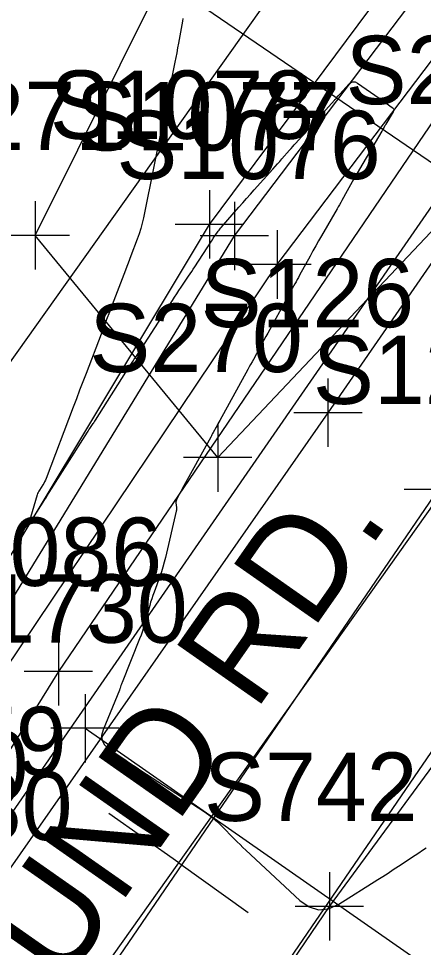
# Model space of a CAD drawing. Extents: x 816928 to 825690, y 436959 to 448212.
# Drawn here: x 819124.4 to 819148.1, y 445403.7 to 445458.1 of the extents above; entities that cross this region are included whole.
import ezdxf

# ---------------------------------------------------------------- set-up
doc = ezdxf.new("R2010")
doc.units = 0
for name, color, linetype in [('SURVEY - CENTERLINE - Preliminary', 7, 'Continuous'), ('SURVEY - CENTERLINE - Preliminary Text', 7, 'Continuous'), ('SURVEY - CONTOURS - Intermediate with optional Text', 7, 'Continuous'), ('SURVEY - DRAINAGE - Area Shapes', 7, 'Continuous'), ('SURVEY - DTM - Breaklines', 7, 'Continuous'), ('SURVEY - DTM - Breaklines - Points - Locators', 7, 'Continuous'), ('SURVEY - DTM - Breaklines - Points - Numbers', 7, 'Continuous'), ('SURVEY - PROPERTY - Parcels', 7, 'Continuous'), ('SURVEY - PROPERTY - ROW Lines', 7, 'Continuous'), ('SURVEY - TRANSPORTATION - Features - Points - Numbers', 7, 'Continuous'), ('SURVEY - TRANSPORTATION - Roads', 7, 'Continuous'), ('SURVEY - TRANSPORTATION - Roads - Points - Locators', 7, 'Continuous'), ('SURVEY - TRANSPORTATION - Roads - Points - Numbers', 7, 'Continuous'), ('SURVEY - TRANSPORTATION - Roads Text', 7, 'Continuous'), ('SURVEY - UTILITIES - Gas - Points - Locators', 7, 'Continuous'), ('SURVEY - UTILITIES - Gas - Points - Numbers', 7, 'Continuous'), ('SURVEY - UTILITIES - Gas with Text', 7, 'Continuous'), ('SURVEY - UTILITIES - Water - Points - Locators', 7, 'Continuous'), ('SURVEY - UTILITIES - Water - Points - Numbers', 7, 'Continuous'), ('SURVEY - UTILITIES - Water with Text', 7, 'Continuous'), ('SURVEY - VEGETATION - Features - Points - Locators', 7, 'Continuous'), ('SURVEY - VEGETATION - Features - Points - Numbers', 7, 'Continuous'), ('SURVEY - VEGETATION - Features with Text', 7, 'Continuous')]:
    doc.layers.add(name, color=color, linetype=linetype)

msp = doc.modelspace()

# ---------------------------------------------------------------- linework, layer by layer
at = {"layer": 'SURVEY - CENTERLINE - Preliminary'}
msp.add_line((818959.546, 445163.523), (819203.252, 445506.431), dxfattribs=at)
at = {"layer": 'SURVEY - CENTERLINE - Preliminary Text'}
for q in [(819129.696, 445411.565), (819137.847, 445405.772)]:
    msp.add_line((819133.772, 445408.669), q, dxfattribs=at)
at = {"layer": 'SURVEY - CONTOURS - Intermediate with optional Text'}
msp.add_lwpolyline([(819134.013, 445458.06), (819133.988, 445457.914), (819133.759, 445456.618), (819133.71, 445456.34), (819133.658, 445456.063), (819133.605, 445455.786), (819133.55, 445455.51), (819131.709, 445446.398), (819131.639, 445446.084), (819131.556, 445445.773), (819131.46, 445445.467), (819131.352, 445445.164), (819130.977, 445444.18), (819130.897, 445443.969), (819130.816, 445443.758), (819130.736, 445443.548), (819130.655, 445443.337), (819129.887, 445441.321), (819129.723, 445440.889), (819129.558, 445440.457), (819129.394, 445440.025), (819129.229, 445439.593), (819128.354, 445437.298), (819128.166, 445436.806), (819127.979, 445436.314), (819127.791, 445435.822), (819127.604, 445435.33), (819126.016, 445431.162), (819125.974, 445431.061), (819125.927, 445430.963), (819125.875, 445430.868), (819125.818, 445430.775), (819125.623, 445430.477), (819125.584, 445430.412), (819125.549, 445430.345), (819125.52, 445430.275), (819125.495, 445430.203), (819125.097, 445428.873), (819125.044, 445428.659), (819125.05, 445428.577), (819125.115, 445428.627), (819125.241, 445428.808), (819125.942, 445429.922), (819125.954, 445429.941), (819125.966, 445429.96), (819125.979, 445429.979), (819125.991, 445429.998), (819126.032, 445430.059), (819126.041, 445430.072), (819126.049, 445430.085), (819126.058, 445430.099), (819126.066, 445430.112), (819128.436, 445433.862), (819128.481, 445433.932), (819128.526, 445434.002), (819128.572, 445434.072), (819128.619, 445434.141), (819128.771, 445434.367), (819128.804, 445434.415), (819128.836, 445434.464), (819128.867, 445434.513), (819128.899, 445434.562), (819130.924, 445437.749), (819131.006, 445437.878), (819131.09, 445438.007), (819131.175, 445438.134), (819131.26, 445438.261), (819131.542, 445438.674), (819131.602, 445438.763), (819131.662, 445438.853), (819131.721, 445438.942), (819131.779, 445439.032), (819133.403, 445441.574), (819133.53, 445441.771), (819133.658, 445441.966), (819133.789, 445442.161), (819133.921, 445442.354), (819134.355, 445442.983), (819134.447, 445443.118), (819134.538, 445443.254), (819134.629, 445443.391), (819134.718, 445443.528), (819135.692, 445445.043), (819135.746, 445445.125), (819135.8, 445445.206), (819135.854, 445445.287), (819135.91, 445445.368), (819136.092, 445445.629), (819136.132, 445445.685), (819136.173, 445445.739), (819136.216, 445445.792), (819136.26, 445445.844), (819137.3, 445447.031), (819137.523, 445447.285), (819137.746, 445447.539), (819137.971, 445447.792), (819138.196, 445448.044), (819139.278, 445449.252), (819139.413, 445449.403), (819139.548, 445449.555), (819139.682, 445449.707), (819139.816, 445449.859), (819140.254, 445450.356), (819140.348, 445450.463), (819140.442, 445450.569), (819140.537, 445450.675), (819140.631, 445450.78), (819142.884, 445453.284), (819142.915, 445453.319), (819142.946, 445453.353), (819142.977, 445453.388), (819143.007, 445453.423), (819143.108, 445453.536), (819143.129, 445453.56), (819143.151, 445453.585), (819143.173, 445453.609), (819143.194, 445453.633), (819143.727, 445454.222), (819143.844, 445454.32), (819143.968, 445454.363), (819144.098, 445454.349), (819144.234, 445454.28), (819145.494, 445453.405), (819145.6, 445453.331), (819145.707, 445453.257), (819145.813, 445453.183), (819145.92, 445453.108), (819146.267, 445452.866), (819146.327, 445452.81), (819146.356, 445452.748), (819146.355, 445452.68), (819146.324, 445452.605), (819145.892, 445451.877), (819145.869, 445451.837), (819145.845, 445451.796), (819145.822, 445451.756), (819145.799, 445451.715), (819145.725, 445451.582), (819145.709, 445451.553), (819145.693, 445451.525), (819145.676, 445451.497), (819145.66, 445451.468), (819144.028, 445448.678), (819143.928, 445448.506), (819143.829, 445448.333), (819143.731, 445448.159), (819143.634, 445447.985), (819143.318, 445447.415), (819143.25, 445447.293), (819143.182, 445447.171), (819143.113, 445447.05), (819143.043, 445446.929), (819142.127, 445445.344), (819141.959, 445445.052), (819141.792, 445444.759), (819141.628, 445444.465), (819141.465, 445444.17), (819140.846, 445443.044), (819140.777, 445442.917), (819140.707, 445442.791), (819140.638, 445442.664), (819140.569, 445442.538), (819140.343, 445442.125), (819140.294, 445442.036), (819140.246, 445441.948), (819140.197, 445441.859), (819140.148, 445441.771), (819138.991, 445439.665), (819138.875, 445439.453), (819138.759, 445439.241), (819138.642, 445439.029), (819138.526, 445438.817), (819138.146, 445438.123), (819138.065, 445437.975), (819137.984, 445437.826), (819137.902, 445437.678), (819137.821, 445437.529), (819136.177, 445434.54), (819136.124, 445434.444), (819136.072, 445434.349), (819136.019, 445434.253), (819135.967, 445434.157), (819135.796, 445433.845), (819135.759, 445433.778), (819135.722, 445433.711), (819135.685, 445433.644), (819135.649, 445433.577), (819133.981, 445430.546), (819133.937, 445430.466), (819133.893, 445430.386), (819133.849, 445430.306), (819133.806, 445430.225), (819133.663, 445429.963), (819133.637, 445429.906), (819133.62, 445429.847), (819133.613, 445429.786), (819133.615, 445429.724), (819133.642, 445429.465), (819133.646, 445429.41), (819133.645, 445429.355), (819133.639, 445429.3), (819133.629, 445429.245), (819133.003, 445426.542), (819132.932, 445426.256), (819132.852, 445425.973), (819132.763, 445425.693), (819132.665, 445425.416), (819132.329, 445424.514), (819132.259, 445424.32), (819132.193, 445424.125), (819132.133, 445423.928), (819132.076, 445423.73), (819131.786, 445422.666), (819131.72, 445422.439), (819131.648, 445422.215), (819131.57, 445421.992), (819131.485, 445421.772), (819130.46, 445419.223), (819130.442, 445419.178), (819130.425, 445419.133), (819130.41, 445419.087), (819130.395, 445419.041), (819130.348, 445418.89), (819130.338, 445418.858), (819130.327, 445418.826), (819130.315, 445418.794), (819130.303, 445418.763), (819129.352, 445416.454), (819129.266, 445416.126), (819129.293, 445415.831), (819129.433, 445415.571), (819129.685, 445415.344), (819130.692, 445414.657), (819130.908, 445414.511), (819131.125, 445414.366), (819131.343, 445414.221), (819131.562, 445414.078), (819135.264, 445411.672), (819135.535, 445411.484), (819135.795, 445411.283), (819136.043, 445411.067), (819136.28, 445410.837), (819137.034, 445410.063), (819137.197, 445409.899), (819137.361, 445409.736), (819137.528, 445409.575), (819137.696, 445409.416), (819140.854, 445406.478), (819141.397, 445406.092), (819141.961, 445405.928), (819142.546, 445405.984), (819143.152, 445406.262), (819145.416, 445407.689), (819145.721, 445407.882), (819146.024, 445408.077), (819146.326, 445408.275), (819146.627, 445408.473), (819147.608, 445409.126), (819147.819, 445409.266), (819148.03, 445409.404), (819148.242, 445409.542)], dxfattribs=at)
at = {"layer": 'SURVEY - DRAINAGE - Area Shapes'}
msp.add_line((818959.546, 445163.523), (819203.252, 445506.431), dxfattribs=at)
at = {"layer": 'SURVEY - DTM - Breaklines'}
for points in [[(819380.404, 445755.141), (819355.578, 445711.888), (819328.616, 445669.931), (819299.268, 445629.736), (819268.215, 445590.476), (819237.204, 445551.148), (819207.272, 445511.316), (819178.097, 445471.355), (819148.961, 445430.516), (819120.831, 445389.41), (819092.595, 445348.525), (819063.764, 445307.701), (819034.576, 445266.965), (819005.716, 445226.512), (818977.706, 445187.397)], [(819118.978, 445407.377), (819117.57, 445406.343), (819114.532, 445406.403), (819113.102, 445408.626), (819135.567, 445446.02), (819169.745, 445491.92), (819174.281, 445498.118), (819175.554, 445494.551), (819176.385, 445491.733), (819158.653, 445466.757), (819126.734, 445419.87), (819118.978, 445407.377)], [(819115.288, 445409.845), (819137.034, 445445.343), (819171.559, 445490.897)], [(819116.053, 445408.731), (819139.527, 445443.672), (819174.003, 445489.156)]]:
    msp.add_lwpolyline(points, dxfattribs=at)
at = {"layer": 'SURVEY - DTM - Breaklines - Points - Locators'}
for p, q in [((819135.567, 445448.02), (819135.567, 445444.02)), ((819137.034, 445447.343), (819137.034, 445443.343)), ((819137.567, 445446.02), (819133.567, 445446.02)), ((819139.527, 445445.672), (819139.527, 445441.672)), ((819139.034, 445445.343), (819135.034, 445445.343)), ((819141.527, 445443.672), (819137.527, 445443.672)), ((819150.961, 445430.516), (819146.961, 445430.516)), ((819126.734, 445421.87), (819126.734, 445417.87)), ((819128.734, 445419.87), (819124.734, 445419.87))]:
    msp.add_line(p, q, dxfattribs=at)
at = {"layer": 'SURVEY - PROPERTY - Parcels'}
msp.add_line((818939.168, 445178.006), (819170.276, 445503.188), dxfattribs=at)
at = {"layer": 'SURVEY - PROPERTY - ROW Lines'}
msp.add_line((818939.168, 445178.006), (819182.874, 445520.914), dxfattribs=at)
at = {"layer": 'SURVEY - TRANSPORTATION - Roads'}
for points in [[(819372.417, 445760.729), (819347.536, 445716.465), (819327.358, 445684.931), (819320.732, 445674.576), (819313.086, 445663.907), (819291.72, 445634.092), (819261.573, 445595.794), (819230.52, 445556.026), (819202.59, 445519.473), (819200.025, 445516.115), (819183.78, 445493.817), (819171.491, 445476.948), (819142.501, 445435.003), (819121.554, 445405.003), (819114.313, 445394.631), (819108.813, 445386.861), (819085.629, 445354.103), (819056.538, 445311.65), (819028.029, 445272.038), (818998.985, 445231.035), (818970.783, 445191.785), (818984.089, 445181.723)], [(819389.734, 445754.855), (819362.957, 445707.555), (819358.085, 445699.888), (819346.624, 445681.852), (819335.583, 445664.476), (819305.378, 445623.327), (819290.371, 445604.569), (819280.694, 445592.472), (819274.745, 445585.035), (819271.707, 445581.193), (819243.267, 445545.212), (819213.411, 445505.8), (819184.164, 445465.705), (819155.799, 445425.75), (819127.747, 445384.791), (819108.123, 445356.526), (819098.861, 445343.186), (819090.273, 445331.1), (819070.114, 445302.733), (819042.351, 445263.277), (819039.074, 445258.681), (819026.695, 445241.322), (819012.76, 445221.779), (818984.089, 445181.723)]]:
    msp.add_lwpolyline(points, dxfattribs=at)
at = {"layer": 'SURVEY - TRANSPORTATION - Roads - Points - Locators'}
for p, q in [((819142.501, 445437.003), (819142.501, 445433.003)), ((819144.501, 445435.003), (819140.501, 445435.003))]:
    msp.add_line(p, q, dxfattribs=at)
at = {"layer": 'SURVEY - UTILITIES - Gas - Points - Locators'}
for p, q in [((819128.294, 445418.545), (819128.294, 445414.545)), ((819130.294, 445416.545), (819126.294, 445416.545))]:
    msp.add_line(p, q, dxfattribs=at)
at = {"layer": 'SURVEY - UTILITIES - Gas with Text'}
for points in [[(818968.105, 445195.328), (818969.738, 445197.267), (819012.001, 445253.658), (819064.107, 445326.037), (819122.078, 445408.8), (819183.152, 445497.068), (819237.635, 445568.809), (819293.129, 445639.42), (819349.073, 445723.122), (819383.091, 445785.202)], [(819128.294, 445416.545), (819204.493, 445363.403), (819239.623, 445340.529)]]:
    msp.add_lwpolyline(points, dxfattribs=at)
at = {"layer": 'SURVEY - UTILITIES - Water - Points - Locators'}
for p, q in [((819142.589, 445408.123), (819142.589, 445404.123)), ((819144.589, 445406.123), (819140.589, 445406.123))]:
    msp.add_line(p, q, dxfattribs=at)
at = {"layer": 'SURVEY - UTILITIES - Water with Text'}
msp.add_lwpolyline([(818803.235, 444799.745), (818822.09, 444847.157), (818840.807, 444894.989), (818859.419, 444943.113), (818878.417, 444989.731), (818897.247, 445035.659), (818918.394, 445078.737), (818943.016, 445121.017), (818943.424, 445156.253), (818947.564, 445166.115), (818971.795, 445201.192), (819041.117, 445261.897), (819085.564, 445324.056), (819114.437, 445364.745), (819142.589, 445406.123), (819261.281, 445567.542), (819325.961, 445650.567), (819357.336, 445697.813), (819381.766, 445739.87), (819404.905, 445782.998)], dxfattribs=at)
at = {"layer": 'SURVEY - VEGETATION - Features - Points - Locators'}
for p, q in [((819125.378, 445447.371), (819125.378, 445443.371)), ((819127.378, 445445.371), (819123.378, 445445.371)), ((819136.054, 445434.381), (819136.054, 445430.381)), ((819138.054, 445432.381), (819134.054, 445432.381))]:
    msp.add_line(p, q, dxfattribs=at)
at = {"layer": 'SURVEY - VEGETATION - Features with Text'}
msp.add_lwpolyline([(819150.889, 445448.052), (819136.054, 445432.381), (819125.378, 445445.371), (819132.843, 445460.376), (819150.889, 445448.052)], dxfattribs=at)

# ---------------------------------------------------------------- texts
at = {"layer": 'SURVEY - DTM - Breaklines - Points - Numbers'}
for s, p in [('S1078', (819126.232, 445451.02)), ('S1077', (819127.746, 445450.343)), ('S1076', (819130.129, 445448.672)), ('S125', (819141.625, 445435.516)), ('S1086', (819117.336, 445424.87)), ('S1070', (819109.517, 445412.377))]:
    msp.add_text(s, height=4, dxfattribs=at).set_placement(p)
at = {"layer": 'SURVEY - TRANSPORTATION - Features - Points - Numbers'}
msp.add_text('S1130', height=4, dxfattribs=at).set_placement((819112.093, 445410.003))
at = {"layer": 'SURVEY - TRANSPORTATION - Roads - Points - Numbers'}
msp.add_text('S126', height=4, dxfattribs=at).set_placement((819135.055, 445440.003))
at = {"layer": 'SURVEY - TRANSPORTATION - Roads Text'}
msp.add_text('CAMPGROUND RD.', height=6, rotation=54.9751, dxfattribs=at).set_placement((819103.183, 445367.435))
at = {"layer": 'SURVEY - UTILITIES - Gas - Points - Numbers'}
for s, p in [('S1730', (819118.833, 445421.545)), ('S779', (819114.726, 445413.8))]:
    msp.add_text(s, height=4, dxfattribs=at).set_placement(p)
at = {"layer": 'SURVEY - UTILITIES - Water - Points - Numbers'}
msp.add_text('S742', height=4, dxfattribs=at).set_placement((819135.253, 445411.123))
at = {"layer": 'SURVEY - VEGETATION - Features - Points - Numbers'}
for s, p in [('S269', (819143.537, 445453.052)), ('S271', (819118.199, 445450.371)), ('S270', (819128.545, 445437.381))]:
    msp.add_text(s, height=4, dxfattribs=at).set_placement(p)

doc.saveas('drawing.dxf')
